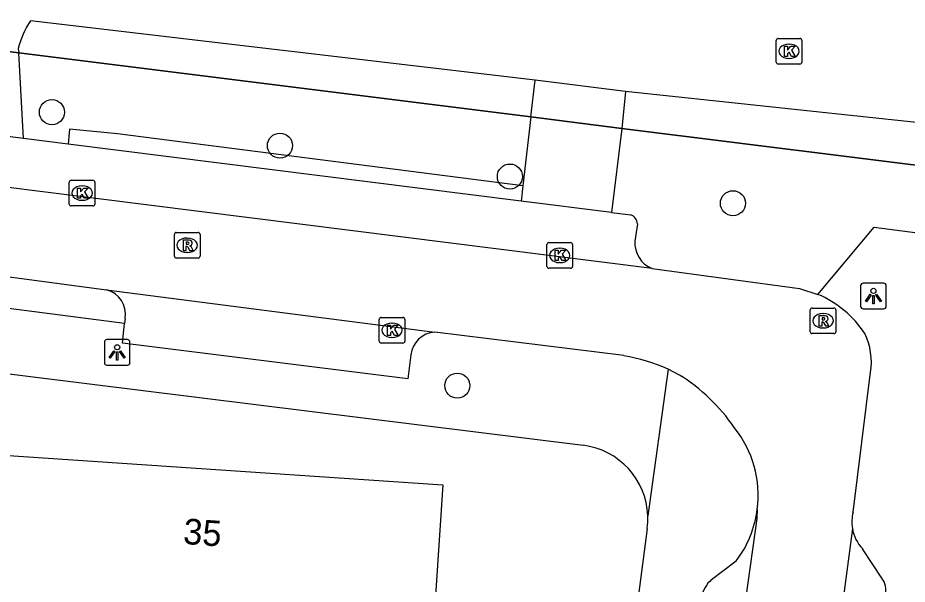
# Model space of a CAD drawing. Extents: x 161848 to 162726, y 385382 to 386521.
# Drawn here: x 162229.55 to 162264.26, y 386331.12 to 386353.22 of the extents above; entities that cross this region are included whole.
import ezdxf

# ---------------------------------------------------------------- set-up
doc = ezdxf.new("R2010")
doc.units = 0
for name, color, linetype in [('IMGEO_Boom', 7, 'Continuous'), ('IMGEO_Haag', 7, 'Continuous'), ('IMGEO_Hek', 7, 'Continuous'), ('IMGEO_Kolk', 7, 'Continuous'), ('IMGEO_Lichtpunt', 7, 'Continuous'), ('IMGEO_Pand', 7, 'Continuous'), ('IMGEO_Pand_nummerreeks', 7, 'Continuous'), ('IMGEO_Parkeervlak_open', 7, 'Continuous'), ('IMGEO_Rijbaan_lokaal_open', 7, 'Continuous'), ('IMGEO_Rioolput', 7, 'Continuous'), ('IMGEO_Voetpad_open', 7, 'Continuous')]:
    doc.layers.add(name, color=color, linetype=linetype)

msp = doc.modelspace()

# ---------------------------------------------------------------- linework, layer by layer
at = {"layer": 'IMGEO_Boom'}
for centre in [(162230.886, 386349.54), (162239.782, 386348.232), (162248.753, 386347.027), (162257.456, 386345.984), (162246.702, 386338.867)]:
    msp.add_circle(centre, 0.489, dxfattribs=at)
at = {"layer": 'IMGEO_Haag'}
for points in [[(162229.598, 386351.853), (162249.576, 386349.351)], [(162253.122, 386348.907), (162266.685, 386347.216)]]:
    msp.add_lwpolyline(points, dxfattribs=at)
at = {"layer": 'IMGEO_Hek'}
for points in [[(162249.576, 386349.351), (162229.598, 386351.853), (162224.391, 386352.511)], [(162269.205, 386346.902), (162266.685, 386347.216), (162253.122, 386348.907), (162249.576, 386349.351)]]:
    msp.add_lwpolyline(points, dxfattribs=at)
at = {"layer": 'IMGEO_Kolk'}
for p, q in [((162259.144, 386351.489), (162259.144, 386352.341)), ((162259.219, 386352.415), (162260.071, 386352.415)), ((162259.632, 386352.195), (162259.657, 386352.195)), ((162260.145, 386352.341), (162260.145, 386351.489)), ((162260.071, 386351.415), (162259.219, 386351.415)), ((162259.655, 386351.635), (162259.63, 386351.635)), ((162231.636, 386346.879), (162232.488, 386346.879)), ((162231.561, 386345.953), (162231.561, 386346.805)), ((162232.049, 386346.659), (162232.074, 386346.659)), ((162232.562, 386346.805), (162232.562, 386345.953)), ((162232.488, 386345.879), (162231.636, 386345.879)), ((162232.072, 386346.099), (162232.047, 386346.099)), ((162250.271, 386344.447), (162251.123, 386344.447)), ((162250.196, 386343.521), (162250.196, 386344.373)), ((162250.684, 386344.227), (162250.709, 386344.227)), ((162251.197, 386344.373), (162251.197, 386343.521)), ((162251.123, 386343.447), (162250.271, 386343.447)), ((162250.707, 386343.667), (162250.682, 386343.667)), ((162243.655, 386340.601), (162243.655, 386341.453)), ((162243.73, 386341.527), (162244.582, 386341.527)), ((162244.656, 386341.453), (162244.656, 386340.601)), ((162244.143, 386341.307), (162244.168, 386341.307)), ((162244.166, 386340.747), (162244.141, 386340.747)), ((162244.582, 386340.527), (162243.73, 386340.527))]:
    msp.add_line(p, q, dxfattribs=at)
for points in [[(162259.144, 386351.489), (162259.144, 386352.341)], [(162259.219, 386352.415), (162260.071, 386352.415)], [(162259.465, 386352.115), (162259.588, 386352.115), (162259.588, 386351.964), (162259.718, 386352.115), (162259.882, 386352.115), (162259.736, 386351.964), (162259.889, 386351.715), (162259.737, 386351.715), (162259.652, 386351.879), (162259.588, 386351.812), (162259.588, 386351.715), (162259.465, 386351.715), (162259.465, 386352.115)], [(162260.145, 386352.341), (162260.145, 386351.489)], [(162260.071, 386351.415), (162259.219, 386351.415)], [(162231.636, 386346.879), (162232.488, 386346.879)], [(162231.561, 386345.953), (162231.561, 386346.805)], [(162231.882, 386346.579), (162232.005, 386346.579), (162232.005, 386346.428), (162232.135, 386346.579), (162232.299, 386346.579), (162232.153, 386346.428), (162232.306, 386346.179), (162232.154, 386346.179), (162232.069, 386346.343), (162232.005, 386346.276), (162232.005, 386346.179), (162231.882, 386346.179), (162231.882, 386346.579)], [(162232.562, 386346.805), (162232.562, 386345.953)], [(162232.488, 386345.879), (162231.636, 386345.879)], [(162250.271, 386344.447), (162251.123, 386344.447)], [(162250.196, 386343.521), (162250.196, 386344.373)], [(162250.517, 386344.147), (162250.64, 386344.147), (162250.64, 386343.996), (162250.77, 386344.147), (162250.934, 386344.147), (162250.788, 386343.996), (162250.941, 386343.747), (162250.789, 386343.747), (162250.704, 386343.911), (162250.64, 386343.844), (162250.64, 386343.747), (162250.517, 386343.747), (162250.517, 386344.147)], [(162251.197, 386344.373), (162251.197, 386343.521)], [(162251.123, 386343.447), (162250.271, 386343.447)], [(162243.655, 386340.601), (162243.655, 386341.453)], [(162243.73, 386341.527), (162244.582, 386341.527)], [(162244.656, 386341.453), (162244.656, 386340.601)], [(162243.976, 386341.227), (162244.099, 386341.227), (162244.099, 386341.076), (162244.229, 386341.227), (162244.393, 386341.227), (162244.247, 386341.076), (162244.4, 386340.827), (162244.248, 386340.827), (162244.163, 386340.991), (162244.099, 386340.924), (162244.099, 386340.827), (162243.976, 386340.827), (162243.976, 386341.227)], [(162244.582, 386340.527), (162243.73, 386340.527)]]:
    msp.add_lwpolyline(points, dxfattribs=at)
for centre, start, end in [((162259.221, 386352.339), 91.552, 178.448), ((162259.221, 386352.339), 91.552, 178.448), ((162260.069, 386352.339), 1.552, 88.448), ((162260.069, 386352.339), 1.552, 88.448), ((162259.221, 386351.491), 181.552, 268.448), ((162259.221, 386351.491), 181.552, 268.448), ((162260.069, 386351.491), 271.552, 358.448), ((162260.069, 386351.491), 271.552, 358.448), ((162231.638, 386346.803), 91.552, 178.448), ((162231.638, 386346.803), 91.552, 178.448), ((162232.486, 386346.803), 1.552, 88.448), ((162232.486, 386346.803), 1.552, 88.448), ((162231.638, 386345.955), 181.552, 268.448), ((162231.638, 386345.955), 181.552, 268.448), ((162232.486, 386345.955), 271.552, 358.448), ((162232.486, 386345.955), 271.552, 358.448), ((162250.273, 386344.371), 91.552, 178.448), ((162250.273, 386344.371), 91.552, 178.448), ((162251.121, 386344.371), 1.552, 88.448), ((162251.121, 386344.371), 1.552, 88.448), ((162250.273, 386343.523), 181.552, 268.448), ((162250.273, 386343.523), 181.552, 268.448), ((162251.121, 386343.523), 271.552, 358.448), ((162251.121, 386343.523), 271.552, 358.448), ((162243.732, 386341.451), 91.552, 178.448), ((162243.732, 386341.451), 91.552, 178.448), ((162244.58, 386341.451), 1.552, 88.448), ((162244.58, 386341.451), 1.552, 88.448), ((162243.732, 386340.603), 181.552, 268.448), ((162243.732, 386340.603), 181.552, 268.448), ((162244.58, 386340.603), 271.552, 358.448), ((162244.58, 386340.603), 271.552, 358.448)]:
    msp.add_arc(centre, 0.0765, start, end, dxfattribs=at)
for centre, major_axis, ratio, start_param, end_param in [((162259.631, 386351.915), (-0.387, 0.002), 0.722429, 4.712389, 7.853982), ((162259.656, 386351.915), (-0.39, 0.002), 0.717154, 1.570796, 4.712389), ((162232.048, 386346.379), (-0.387, 0.002), 0.722429, 4.712389, 7.853982), ((162232.073, 386346.379), (-0.39, 0.002), 0.717154, 1.570796, 4.712389), ((162250.683, 386343.947), (-0.387, 0.002), 0.722429, 4.712389, 7.853982), ((162250.708, 386343.947), (-0.39, 0.002), 0.717154, 1.570796, 4.712389), ((162244.142, 386341.027), (-0.387, 0.002), 0.722429, 4.712389, 7.853982), ((162244.167, 386341.027), (-0.39, 0.002), 0.717154, 1.570796, 4.712389)]:
    msp.add_ellipse(centre, major_axis=major_axis, ratio=ratio, start_param=start_param, end_param=end_param, dxfattribs=at)
at = {"layer": 'IMGEO_Lichtpunt'}
for p, q in [((162262.439, 386342.767), (162262.439, 386341.96)), ((162262.439, 386342.767), (162262.439, 386341.96)), ((162263.341, 386342.862), (162262.533, 386342.862)), ((162263.341, 386342.862), (162262.533, 386342.862)), ((162263.435, 386341.96), (162263.435, 386342.767)), ((162263.435, 386341.96), (162263.435, 386342.767)), ((162262.533, 386341.866), (162263.341, 386341.866)), ((162262.533, 386341.866), (162263.341, 386341.866)), ((162233.835, 386340.662), (162233.027, 386340.662)), ((162233.835, 386340.662), (162233.027, 386340.662)), ((162232.933, 386340.567), (162232.933, 386339.76)), ((162232.933, 386340.567), (162232.933, 386339.76)), ((162233.929, 386339.76), (162233.929, 386340.567)), ((162233.929, 386339.76), (162233.929, 386340.567)), ((162233.027, 386339.666), (162233.835, 386339.666)), ((162233.027, 386339.666), (162233.835, 386339.666))]:
    msp.add_line(p, q, dxfattribs=at)
for points in [[(162262.813, 386342.431), (162262.852, 386342.403), (162262.664, 386342.141), (162262.626, 386342.168), (162262.813, 386342.431)], [(162262.915, 386342.383), (162262.962, 386342.383), (162262.962, 386342.061), (162262.915, 386342.061), (162262.915, 386342.383)], [(162263.025, 386342.403), (162263.063, 386342.43), (162263.25, 386342.168), (162263.211, 386342.14), (162263.025, 386342.403)], [(162233.307, 386340.231), (162233.346, 386340.203), (162233.158, 386339.941), (162233.12, 386339.968), (162233.307, 386340.231)], [(162233.409, 386340.183), (162233.456, 386340.183), (162233.456, 386339.861), (162233.409, 386339.861), (162233.409, 386340.183)], [(162233.519, 386340.203), (162233.557, 386340.23), (162233.744, 386339.968), (162233.705, 386339.94), (162233.519, 386340.203)]]:
    msp.add_lwpolyline(points, dxfattribs=at)
for centre in [(162262.938, 386342.565), (162233.432, 386340.365)]:
    msp.add_circle(centre, 0.0994, dxfattribs=at)
for centre, start, end in [((162262.533, 386342.767), 90, 180), ((162262.533, 386342.767), 90, 180), ((162263.341, 386342.767), 0, 90), ((162263.341, 386342.767), 0, 90), ((162262.533, 386341.96), 180, 270), ((162262.533, 386341.96), 180, 270), ((162263.341, 386341.96), 270, 0), ((162263.341, 386341.96), 270, 360), ((162233.027, 386340.567), 90, 180), ((162233.027, 386340.567), 90, 180), ((162233.835, 386340.567), 0, 90), ((162233.835, 386340.567), 0, 90), ((162233.027, 386339.76), 180, 270), ((162233.027, 386339.76), 180, 270), ((162233.835, 386339.76), 270, 0), ((162233.835, 386339.76), 270, 360)]:
    msp.add_arc(centre, 0.0946, start, end, dxfattribs=at)
at = {"layer": 'IMGEO_Pand'}
msp.add_lwpolyline([(162227.833, 386336.227), (162246.141, 386334.996), (162245.719, 386328.713)], dxfattribs=at)
at = {"layer": 'IMGEO_Parkeervlak_open'}
for points in [[(162231.52, 386348.296), (162229.773, 386348.517)], [(162252.718, 386345.622), (162253.472, 386345.527)], [(162253.726, 386345.177), (162253.633, 386344.502)]]:
    msp.add_lwpolyline(points, dxfattribs=at)
for centre, radius, start, end in [((162253.354, 386345.175), 0.372, 0.3779, 71.5599), ((162254.686, 386344.422), 1.056, 175.6318, 248.5048)]:
    msp.add_arc(centre, radius, start, end, dxfattribs=at)
at = {"layer": 'IMGEO_Rijbaan_lokaal_open'}
for points in [[(162254.299, 386343.439), (162224.839, 386347.152), (162204.893, 386349.765), (162196.247, 386351.137), (162180.325, 386353.897), (162172.923, 386355.163), (162169.554, 386355.75)], [(162249.744, 386350.782), (162230.054, 386353.106)], [(162224.391, 386352.511), (162229.598, 386351.853)], [(162229.574, 386352.028), (162229.598, 386351.853)], [(162253.26, 386350.341), (162249.744, 386350.782)], [(162269.244, 386347.32), (162269.372, 386348.631), (162253.26, 386350.341)], [(162225.81, 386343.566), (162233.017, 386342.606)], [(162254.299, 386343.439), (162260.05, 386342.659), (162260.768, 386342.429)], [(162233.017, 386342.606), (162245.82, 386340.955)], [(162253.202, 386340.036), (162245.82, 386340.955)], [(162255.371, 386339.281), (162254.926, 386339.504)], [(162262.143, 386333.925), (162262.824, 386339.387)], [(162257.969, 386330.609), (162258.396, 386333.682), (162258.408, 386334.039)], [(162262.116, 386333.297), (162261.701, 386330.157)]]:
    msp.add_lwpolyline(points, dxfattribs=at)
for centre, radius, start, end in [((162232.75, 386351.26), 3.267, 145.595, 166.4012), ((162259.152, 386338.624), 4.134, 33.4193, 66.9819), ((162260.301, 386339.79), 2.555, 350.918, 25.7658), ((162252.015, 386333.129), 7.008, 65.4545, 80.2467), ((162251.51, 386333.116), 7.274, 34.4687, 57.9411), ((162254.208, 386334.578), 4.234, 352.6817, 38.8249), ((162263.631, 386333.546), 1.535, 165.7258, 189.3505)]:
    msp.add_arc(centre, radius, start, end, dxfattribs=at)
at = {"layer": 'IMGEO_Rioolput'}
for p, q in [((162235.739, 386344.845), (162236.591, 386344.845)), ((162235.664, 386343.919), (162235.664, 386344.771)), ((162236.152, 386344.625), (162236.177, 386344.625)), ((162236.665, 386344.771), (162236.665, 386343.919)), ((162236.591, 386343.845), (162235.739, 386343.845)), ((162236.175, 386344.065), (162236.15, 386344.065)), ((162260.471, 386340.97), (162260.471, 386341.822)), ((162260.546, 386341.896), (162261.398, 386341.896)), ((162260.959, 386341.676), (162260.984, 386341.676)), ((162261.472, 386341.822), (162261.472, 386340.97)), ((162260.982, 386341.116), (162260.957, 386341.116)), ((162261.398, 386340.896), (162260.546, 386340.896))]:
    msp.add_line(p, q, dxfattribs=at)
for points in [[(162235.739, 386344.845), (162236.591, 386344.845)], [(162235.664, 386343.919), (162235.664, 386344.771)], [(162236.253, 386344.543), (162236.001, 386344.545), (162236.001, 386344.145)], [(162236.179, 386344.464), (162236.125, 386344.464), (162236.125, 386344.383)], [(162236.665, 386344.771), (162236.665, 386343.919)], [(162236.001, 386344.145), (162236.125, 386344.145), (162236.125, 386344.307), (162236.136, 386344.307)], [(162236.125, 386344.383), (162236.177, 386344.383)], [(162236.183, 386344.278), (162236.254, 386344.145), (162236.394, 386344.145), (162236.329, 386344.271)], [(162236.591, 386343.845), (162235.739, 386343.845)], [(162260.471, 386340.97), (162260.471, 386341.822)], [(162260.546, 386341.896), (162261.398, 386341.896)], [(162261.472, 386341.822), (162261.472, 386340.97)], [(162261.06, 386341.594), (162260.808, 386341.596), (162260.808, 386341.196)], [(162260.808, 386341.196), (162260.932, 386341.196), (162260.932, 386341.358), (162260.943, 386341.358)], [(162260.986, 386341.515), (162260.932, 386341.515), (162260.932, 386341.434)], [(162260.932, 386341.434), (162260.984, 386341.434)], [(162260.99, 386341.329), (162261.061, 386341.196), (162261.201, 386341.196), (162261.136, 386341.322)], [(162261.398, 386340.896), (162260.546, 386340.896)]]:
    msp.add_lwpolyline(points, dxfattribs=at)
for centre, radius, start, end in [((162235.741, 386344.769), 0.0765, 91.552, 178.448), ((162235.741, 386344.769), 0.0765, 91.552, 178.448), ((162236.589, 386344.769), 0.0765, 1.552, 88.448), ((162236.589, 386344.769), 0.0765, 1.552, 88.448), ((162236.185, 386344.368), 0.0964, 77.0061, 93.1865), ((162236.199, 386344.425), 0.0378, 276.6634, 79.6772), ((162236.252, 386344.433), 0.109, 350.3612, 89.416), ((162236.135, 386344.254), 0.0533, 26.0293, 88.6989), ((162236.161, 386344.572), 0.19, 274.7715, 282.9687), ((162236.25, 386344.433), 0.112, 277.5842, 350.9817), ((162236.234, 386344.218), 0.108, 29.5134, 73.7905), ((162235.741, 386343.921), 0.0765, 181.552, 268.448), ((162235.741, 386343.921), 0.0765, 181.552, 268.448), ((162236.589, 386343.921), 0.0765, 271.552, 358.448), ((162236.589, 386343.921), 0.0765, 271.552, 358.448), ((162260.548, 386341.82), 0.0765, 91.552, 178.448), ((162260.548, 386341.82), 0.0765, 91.552, 178.448), ((162261.396, 386341.82), 0.0765, 1.552, 88.448), ((162261.396, 386341.82), 0.0765, 1.552, 88.448), ((162260.942, 386341.305), 0.0533, 26.0293, 88.6989), ((162260.968, 386341.623), 0.19, 274.7715, 282.9687), ((162260.992, 386341.419), 0.0964, 77.0061, 93.1865), ((162261.006, 386341.476), 0.0378, 276.6634, 79.6772), ((162261.059, 386341.484), 0.109, 350.3612, 89.416), ((162261.057, 386341.484), 0.112, 277.5842, 350.9817), ((162261.041, 386341.269), 0.108, 29.5134, 73.7905), ((162260.548, 386340.972), 0.0765, 181.552, 268.448), ((162260.548, 386340.972), 0.0765, 181.552, 268.448), ((162261.396, 386340.972), 0.0765, 271.552, 358.448), ((162261.396, 386340.972), 0.0765, 271.552, 358.448)]:
    msp.add_arc(centre, radius, start, end, dxfattribs=at)
for centre, major_axis, ratio, start_param, end_param in [((162236.151, 386344.345), (-0.387, 0.002), 0.722429, 4.712389, 7.853982), ((162236.176, 386344.345), (-0.39, 0.002), 0.717154, 1.570796, 4.712389), ((162260.958, 386341.396), (-0.387, 0.002), 0.722429, 4.712389, 7.853982), ((162260.983, 386341.396), (-0.39, 0.002), 0.717154, 1.570796, 4.712389)]:
    msp.add_ellipse(centre, major_axis=major_axis, ratio=ratio, start_param=start_param, end_param=end_param, dxfattribs=at)
at = {"layer": 'IMGEO_Voetpad_open'}
for points in [[(162229.773, 386348.517), (162229.598, 386351.853)], [(162249.576, 386349.351), (162249.744, 386350.782)], [(162253.26, 386350.341), (162253.122, 386348.907)], [(162229.773, 386348.517), (162225.354, 386349.074), (162222.936, 386349.397)], [(162249.576, 386349.351), (162249.259, 386346.667)], [(162249.576, 386349.351), (162253.122, 386348.907)], [(162249.259, 386346.667), (162233.446, 386348.699), (162231.575, 386348.876), (162231.52, 386348.296)], [(162253.122, 386348.907), (162252.718, 386345.622)], [(162249.188, 386346.067), (162231.52, 386348.296)], [(162249.259, 386346.667), (162249.188, 386346.067)], [(162252.718, 386345.622), (162249.188, 386346.067)], [(162260.768, 386342.429), (162262.972, 386345.057), (162266.353, 386344.609)], [(162233.721, 386341.296), (162224.77, 386342.445)], [(162233.742, 386341.487), (162233.721, 386341.296)], [(162244.892, 386340.069), (162244.768, 386339.133), (162233.635, 386340.526), (162233.721, 386341.296)], [(162228.051, 386339.468), (162251.607, 386336.542)], [(162254.926, 386339.504), (162254.137, 386333.784)], [(162254.115, 386333.295), (162248.233, 386288.282), (162248.184, 386287.908)], [(162263.262, 386331.346), (162262.517, 386332.494)], [(162256.624, 386331.295), (162257.585, 386332.027)]]:
    msp.add_lwpolyline(points, dxfattribs=at)
for centre, radius, start, end in [((162232.781, 386341.659), 0.976, 349.8686, 76.0098), ((162245.88, 386339.963), 0.994, 93.4634, 173.8839), ((162251.242, 386333.668), 2.897, 2.2935, 82.7688), ((162254.216, 386334.579), 4.226, 322.8505, 352.6559), ((162251.143, 386333.674), 2.996, 352.7388, 2.1092), ((162263.621, 386333.547), 1.525, 189.4244, 223.6486), ((162257.321, 386330.456), 1.091, 129.7036, 172.2434), ((162262.709, 386330.888), 0.718, 345.8632, 39.5966)]:
    msp.add_arc(centre, radius, start, end, dxfattribs=at)

# ---------------------------------------------------------------- texts
at = {"layer": 'IMGEO_Pand_nummerreeks'}
msp.add_text('35', height=1, rotation=355.9435, dxfattribs=at).set_placement((162235.986, 386332.691))

doc.saveas('drawing.dxf')
